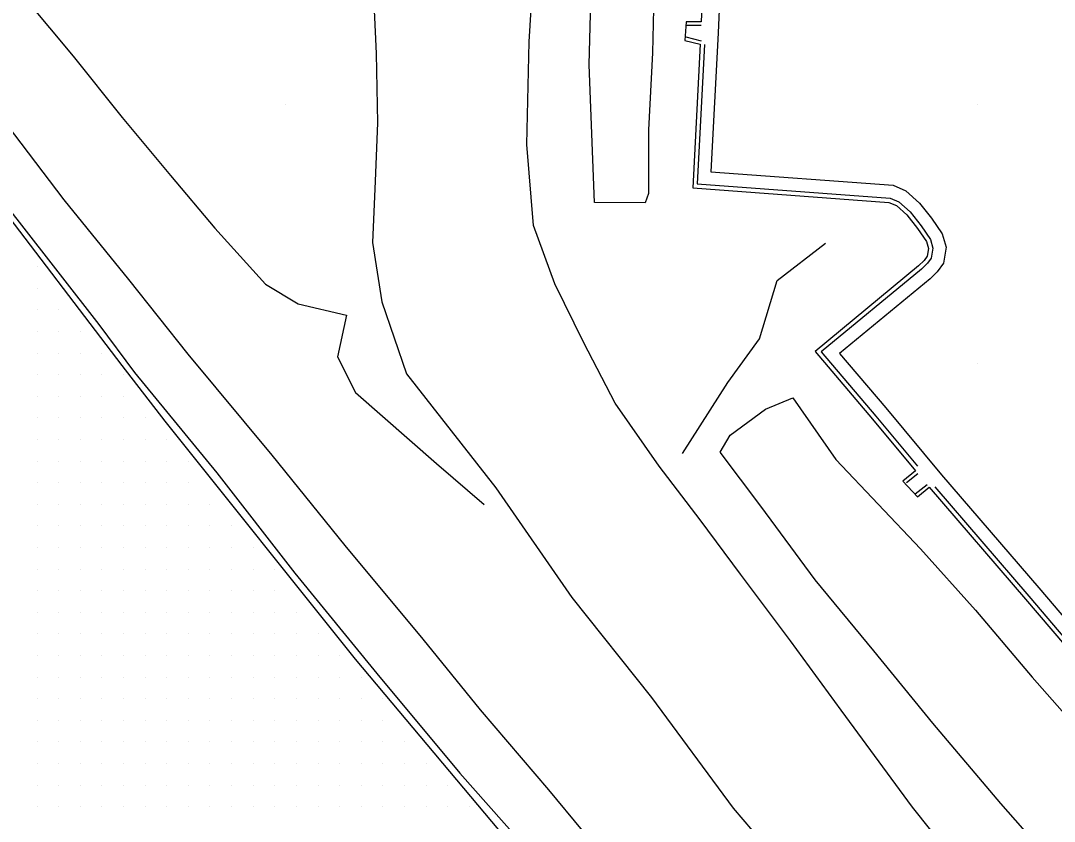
# Model space of a CAD drawing. Extents: x 1762120 to 1766775, y 709485 to 712965.
# Drawn here: x 1764104.4 to 1764223.9, y 711322.1 to 711414.7 of the extents above; entities that cross this region are included whole.
import ezdxf

# ---------------------------------------------------------------- set-up
doc = ezdxf.new("R2010")
doc.units = 0
for name, color, linetype in [('Exist DTM QL2 LIDAR Elevation Point', 7, 'Continuous'), ('Exist DTM Scan Elevation Point', 7, 'Continuous'), ('Exist Roads EOP', 7, 'Continuous'), ('Exist Roads EOT', 7, 'Continuous'), ('PH Exist DTM Breakline', 7, 'Continuous')]:
    doc.layers.add(name, color=color, linetype=linetype)

msp = doc.modelspace()

# ---------------------------------------------------------------- linework, layer by layer
at = {"layer": 'Exist DTM QL2 LIDAR Elevation Point'}
for p, q in [((1764135, 711405.01), (1764135, 711405.01)), ((1764215.01, 711405.01), (1764215.01, 711405.01)), ((1764215.01, 711375.01), (1764215.01, 711375.01))]:
    msp.add_line(p, q, dxfattribs=at)
at = {"layer": 'Exist DTM Scan Elevation Point'}
for p, q in [((1764106.25, 711386.25), (1764106.25, 711386.25)), ((1764106.25, 711383.75), (1764106.25, 711383.75)), ((1764106.25, 711381.25), (1764106.25, 711381.25)), ((1764108.75, 711381.25), (1764108.75, 711381.25)), ((1764106.25, 711378.75), (1764106.25, 711378.75)), ((1764108.75, 711378.75), (1764108.75, 711378.75)), ((1764111.25, 711378.75), (1764111.25, 711378.75)), ((1764106.25, 711376.25), (1764106.25, 711376.25)), ((1764108.75, 711376.25), (1764108.75, 711376.25)), ((1764111.25, 711376.25), (1764111.25, 711376.25)), ((1764113.75, 711376.25), (1764113.75, 711376.25)), ((1764106.25, 711373.75), (1764106.25, 711373.75)), ((1764108.75, 711373.75), (1764108.75, 711373.75)), ((1764111.25, 711373.75), (1764111.25, 711373.75)), ((1764113.75, 711373.75), (1764113.75, 711373.75)), ((1764116.25, 711373.75), (1764116.25, 711373.75)), ((1764106.25, 711371.25), (1764106.25, 711371.25)), ((1764108.75, 711371.25), (1764108.75, 711371.25)), ((1764111.25, 711371.25), (1764111.25, 711371.25)), ((1764113.75, 711371.25), (1764113.75, 711371.25)), ((1764116.25, 711371.25), (1764116.25, 711371.25)), ((1764106.25, 711368.75), (1764106.25, 711368.75)), ((1764108.75, 711368.75), (1764108.75, 711368.75)), ((1764111.25, 711368.75), (1764111.25, 711368.75)), ((1764113.75, 711368.75), (1764113.75, 711368.75)), ((1764116.25, 711368.75), (1764116.25, 711368.75)), ((1764118.75, 711368.75), (1764118.75, 711368.75)), ((1764106.25, 711366.25), (1764106.25, 711366.25)), ((1764108.75, 711366.25), (1764108.75, 711366.25)), ((1764111.25, 711366.25), (1764111.25, 711366.25)), ((1764113.75, 711366.25), (1764113.75, 711366.25)), ((1764116.25, 711366.25), (1764116.25, 711366.25)), ((1764118.75, 711366.25), (1764118.75, 711366.25)), ((1764121.25, 711366.25), (1764121.25, 711366.25)), ((1764106.25, 711363.75), (1764106.25, 711363.75)), ((1764108.75, 711363.75), (1764108.75, 711363.75)), ((1764111.25, 711363.75), (1764111.25, 711363.75)), ((1764113.75, 711363.75), (1764113.75, 711363.75)), ((1764116.25, 711363.75), (1764116.25, 711363.75)), ((1764118.75, 711363.75), (1764118.75, 711363.75)), ((1764121.25, 711363.75), (1764121.25, 711363.75)), ((1764123.75, 711363.75), (1764123.75, 711363.75)), ((1764106.25, 711361.25), (1764106.25, 711361.25)), ((1764108.75, 711361.25), (1764108.75, 711361.25)), ((1764111.25, 711361.25), (1764111.25, 711361.25)), ((1764113.75, 711361.25), (1764113.75, 711361.25)), ((1764116.25, 711361.25), (1764116.25, 711361.25)), ((1764118.75, 711361.25), (1764118.75, 711361.25)), ((1764121.25, 711361.25), (1764121.25, 711361.25)), ((1764123.75, 711361.25), (1764123.75, 711361.25)), ((1764106.25, 711358.75), (1764106.25, 711358.75)), ((1764108.75, 711358.75), (1764108.75, 711358.75)), ((1764111.25, 711358.75), (1764111.25, 711358.75)), ((1764113.75, 711358.75), (1764113.75, 711358.75)), ((1764116.25, 711358.75), (1764116.25, 711358.75)), ((1764118.75, 711358.75), (1764118.75, 711358.75)), ((1764121.25, 711358.75), (1764121.25, 711358.75)), ((1764123.75, 711358.75), (1764123.75, 711358.75)), ((1764126.25, 711358.75), (1764126.25, 711358.75)), ((1764106.25, 711356.25), (1764106.25, 711356.25)), ((1764108.75, 711356.25), (1764108.75, 711356.25)), ((1764111.25, 711356.25), (1764111.25, 711356.25)), ((1764113.75, 711356.25), (1764113.75, 711356.25)), ((1764116.25, 711356.25), (1764116.25, 711356.25)), ((1764118.75, 711356.25), (1764118.75, 711356.25)), ((1764121.25, 711356.25), (1764121.25, 711356.25)), ((1764123.75, 711356.25), (1764123.75, 711356.25)), ((1764126.25, 711356.25), (1764126.25, 711356.25)), ((1764128.75, 711356.25), (1764128.75, 711356.25)), ((1764106.25, 711353.75), (1764106.25, 711353.75)), ((1764108.75, 711353.75), (1764108.75, 711353.75)), ((1764111.25, 711353.75), (1764111.25, 711353.75)), ((1764113.75, 711353.75), (1764113.75, 711353.75)), ((1764116.25, 711353.75), (1764116.25, 711353.75)), ((1764118.75, 711353.75), (1764118.75, 711353.75)), ((1764121.25, 711353.75), (1764121.25, 711353.75)), ((1764123.75, 711353.75), (1764123.75, 711353.75)), ((1764126.25, 711353.75), (1764126.25, 711353.75)), ((1764128.75, 711353.75), (1764128.75, 711353.75)), ((1764131.25, 711353.75), (1764131.25, 711353.75)), ((1764106.25, 711351.25), (1764106.25, 711351.25)), ((1764108.75, 711351.25), (1764108.75, 711351.25)), ((1764111.25, 711351.25), (1764111.25, 711351.25)), ((1764113.75, 711351.25), (1764113.75, 711351.25)), ((1764116.25, 711351.25), (1764116.25, 711351.25)), ((1764118.75, 711351.25), (1764118.75, 711351.25)), ((1764121.25, 711351.25), (1764121.25, 711351.25)), ((1764123.75, 711351.25), (1764123.75, 711351.25)), ((1764126.25, 711351.25), (1764126.25, 711351.25)), ((1764128.75, 711351.25), (1764128.75, 711351.25)), ((1764131.25, 711351.25), (1764131.25, 711351.25)), ((1764133.75, 711351.25), (1764133.75, 711351.25)), ((1764106.25, 711348.75), (1764106.25, 711348.75)), ((1764108.75, 711348.75), (1764108.75, 711348.75)), ((1764111.25, 711348.75), (1764111.25, 711348.75)), ((1764113.75, 711348.75), (1764113.75, 711348.75)), ((1764116.25, 711348.75), (1764116.25, 711348.75)), ((1764118.75, 711348.75), (1764118.75, 711348.75)), ((1764121.25, 711348.75), (1764121.25, 711348.75)), ((1764123.75, 711348.75), (1764123.75, 711348.75)), ((1764126.25, 711348.75), (1764126.25, 711348.75)), ((1764128.75, 711348.75), (1764128.75, 711348.75)), ((1764131.25, 711348.75), (1764131.25, 711348.75)), ((1764133.75, 711348.75), (1764133.75, 711348.75)), ((1764106.25, 711346.25), (1764106.25, 711346.25)), ((1764108.75, 711346.25), (1764108.75, 711346.25)), ((1764111.25, 711346.25), (1764111.25, 711346.25)), ((1764113.75, 711346.25), (1764113.75, 711346.25)), ((1764116.25, 711346.25), (1764116.25, 711346.25)), ((1764118.75, 711346.25), (1764118.75, 711346.25)), ((1764121.25, 711346.25), (1764121.25, 711346.25)), ((1764123.75, 711346.25), (1764123.75, 711346.25)), ((1764126.25, 711346.25), (1764126.25, 711346.25)), ((1764128.75, 711346.25), (1764128.75, 711346.25)), ((1764131.25, 711346.25), (1764131.25, 711346.25)), ((1764133.75, 711346.25), (1764133.75, 711346.25)), ((1764136.25, 711346.25), (1764136.25, 711346.25)), ((1764106.25, 711343.75), (1764106.25, 711343.75)), ((1764108.75, 711343.75), (1764108.75, 711343.75)), ((1764111.25, 711343.75), (1764111.25, 711343.75)), ((1764113.75, 711343.75), (1764113.75, 711343.75)), ((1764116.25, 711343.75), (1764116.25, 711343.75)), ((1764118.75, 711343.75), (1764118.75, 711343.75)), ((1764121.25, 711343.75), (1764121.25, 711343.75)), ((1764123.75, 711343.75), (1764123.75, 711343.75)), ((1764126.25, 711343.75), (1764126.25, 711343.75)), ((1764128.75, 711343.75), (1764128.75, 711343.75)), ((1764131.25, 711343.75), (1764131.25, 711343.75)), ((1764133.75, 711343.75), (1764133.75, 711343.75)), ((1764136.25, 711343.75), (1764136.25, 711343.75)), ((1764138.75, 711343.75), (1764138.75, 711343.75)), ((1764106.25, 711341.25), (1764106.25, 711341.25)), ((1764108.75, 711341.25), (1764108.75, 711341.25)), ((1764111.25, 711341.25), (1764111.25, 711341.25)), ((1764113.75, 711341.25), (1764113.75, 711341.25)), ((1764116.25, 711341.25), (1764116.25, 711341.25)), ((1764118.75, 711341.25), (1764118.75, 711341.25)), ((1764121.25, 711341.25), (1764121.25, 711341.25)), ((1764123.75, 711341.25), (1764123.75, 711341.25)), ((1764126.25, 711341.25), (1764126.25, 711341.25)), ((1764128.75, 711341.25), (1764128.75, 711341.25)), ((1764131.25, 711341.25), (1764131.25, 711341.25)), ((1764133.75, 711341.25), (1764133.75, 711341.25)), ((1764136.25, 711341.25), (1764136.25, 711341.25)), ((1764138.75, 711341.25), (1764138.75, 711341.25)), ((1764141.25, 711341.25), (1764141.25, 711341.25)), ((1764106.25, 711338.75), (1764106.25, 711338.75)), ((1764108.75, 711338.75), (1764108.75, 711338.75)), ((1764111.25, 711338.75), (1764111.25, 711338.75)), ((1764113.75, 711338.75), (1764113.75, 711338.75)), ((1764116.25, 711338.75), (1764116.25, 711338.75)), ((1764118.75, 711338.75), (1764118.75, 711338.75)), ((1764121.25, 711338.75), (1764121.25, 711338.75)), ((1764123.75, 711338.75), (1764123.75, 711338.75)), ((1764126.25, 711338.75), (1764126.25, 711338.75)), ((1764128.75, 711338.75), (1764128.75, 711338.75)), ((1764131.25, 711338.75), (1764131.25, 711338.75)), ((1764133.75, 711338.75), (1764133.75, 711338.75)), ((1764136.25, 711338.75), (1764136.25, 711338.75)), ((1764138.75, 711338.75), (1764138.75, 711338.75)), ((1764141.25, 711338.75), (1764141.25, 711338.75)), ((1764143.75, 711338.75), (1764143.75, 711338.75)), ((1764106.25, 711336.25), (1764106.25, 711336.25)), ((1764108.75, 711336.25), (1764108.75, 711336.25)), ((1764111.25, 711336.25), (1764111.25, 711336.25)), ((1764113.75, 711336.25), (1764113.75, 711336.25)), ((1764116.25, 711336.25), (1764116.25, 711336.25)), ((1764118.75, 711336.25), (1764118.75, 711336.25)), ((1764121.25, 711336.25), (1764121.25, 711336.25)), ((1764123.75, 711336.25), (1764123.75, 711336.25)), ((1764126.25, 711336.25), (1764126.25, 711336.25)), ((1764128.75, 711336.25), (1764128.75, 711336.25)), ((1764131.25, 711336.25), (1764131.25, 711336.25)), ((1764133.75, 711336.25), (1764133.75, 711336.25)), ((1764136.25, 711336.25), (1764136.25, 711336.25)), ((1764138.75, 711336.25), (1764138.75, 711336.25)), ((1764141.25, 711336.25), (1764141.25, 711336.25)), ((1764143.75, 711336.25), (1764143.75, 711336.25)), ((1764146.25, 711336.25), (1764146.25, 711336.25)), ((1764106.25, 711333.75), (1764106.25, 711333.75)), ((1764108.75, 711333.75), (1764108.75, 711333.75)), ((1764111.25, 711333.75), (1764111.25, 711333.75)), ((1764113.75, 711333.75), (1764113.75, 711333.75)), ((1764116.25, 711333.75), (1764116.25, 711333.75)), ((1764118.75, 711333.75), (1764118.75, 711333.75)), ((1764121.25, 711333.75), (1764121.25, 711333.75)), ((1764123.75, 711333.75), (1764123.75, 711333.75)), ((1764126.25, 711333.75), (1764126.25, 711333.75)), ((1764128.75, 711333.75), (1764128.75, 711333.75)), ((1764131.25, 711333.75), (1764131.25, 711333.75)), ((1764133.75, 711333.75), (1764133.75, 711333.75)), ((1764136.25, 711333.75), (1764136.25, 711333.75)), ((1764138.75, 711333.75), (1764138.75, 711333.75)), ((1764141.25, 711333.75), (1764141.25, 711333.75)), ((1764143.75, 711333.75), (1764143.75, 711333.75)), ((1764146.25, 711333.75), (1764146.25, 711333.75)), ((1764106.25, 711331.25), (1764106.25, 711331.25)), ((1764108.75, 711331.25), (1764108.75, 711331.25)), ((1764111.25, 711331.25), (1764111.25, 711331.25)), ((1764113.75, 711331.25), (1764113.75, 711331.25)), ((1764116.25, 711331.25), (1764116.25, 711331.25)), ((1764118.75, 711331.25), (1764118.75, 711331.25)), ((1764121.25, 711331.25), (1764121.25, 711331.25)), ((1764123.75, 711331.25), (1764123.75, 711331.25)), ((1764126.25, 711331.25), (1764126.25, 711331.25)), ((1764128.75, 711331.25), (1764128.75, 711331.25)), ((1764131.25, 711331.25), (1764131.25, 711331.25)), ((1764133.75, 711331.25), (1764133.75, 711331.25)), ((1764136.25, 711331.25), (1764136.25, 711331.25)), ((1764138.75, 711331.25), (1764138.75, 711331.25)), ((1764141.25, 711331.25), (1764141.25, 711331.25)), ((1764143.75, 711331.25), (1764143.75, 711331.25)), ((1764146.25, 711331.25), (1764146.25, 711331.25)), ((1764148.75, 711331.25), (1764148.75, 711331.25)), ((1764106.25, 711328.75), (1764106.25, 711328.75)), ((1764108.75, 711328.75), (1764108.75, 711328.75)), ((1764111.25, 711328.75), (1764111.25, 711328.75)), ((1764113.75, 711328.75), (1764113.75, 711328.75)), ((1764116.25, 711328.75), (1764116.25, 711328.75)), ((1764118.75, 711328.75), (1764118.75, 711328.75)), ((1764121.25, 711328.75), (1764121.25, 711328.75)), ((1764123.75, 711328.75), (1764123.75, 711328.75)), ((1764126.25, 711328.75), (1764126.25, 711328.75)), ((1764128.75, 711328.75), (1764128.75, 711328.75)), ((1764131.25, 711328.75), (1764131.25, 711328.75)), ((1764133.75, 711328.75), (1764133.75, 711328.75)), ((1764136.25, 711328.75), (1764136.25, 711328.75)), ((1764138.75, 711328.75), (1764138.75, 711328.75)), ((1764141.25, 711328.75), (1764141.25, 711328.75)), ((1764143.75, 711328.75), (1764143.75, 711328.75)), ((1764146.25, 711328.75), (1764146.25, 711328.75)), ((1764148.75, 711328.75), (1764148.75, 711328.75)), ((1764151.25, 711328.75), (1764151.25, 711328.75)), ((1764106.25, 711326.25), (1764106.25, 711326.25)), ((1764108.75, 711326.25), (1764108.75, 711326.25)), ((1764111.25, 711326.25), (1764111.25, 711326.25)), ((1764113.75, 711326.25), (1764113.75, 711326.25)), ((1764116.25, 711326.25), (1764116.25, 711326.25)), ((1764118.75, 711326.25), (1764118.75, 711326.25)), ((1764121.25, 711326.25), (1764121.25, 711326.25)), ((1764123.75, 711326.25), (1764123.75, 711326.25)), ((1764126.25, 711326.25), (1764126.25, 711326.25)), ((1764128.75, 711326.25), (1764128.75, 711326.25)), ((1764131.25, 711326.25), (1764131.25, 711326.25)), ((1764133.75, 711326.25), (1764133.75, 711326.25)), ((1764136.25, 711326.25), (1764136.25, 711326.25)), ((1764138.75, 711326.25), (1764138.75, 711326.25)), ((1764141.25, 711326.25), (1764141.25, 711326.25)), ((1764143.75, 711326.25), (1764143.75, 711326.25)), ((1764146.25, 711326.25), (1764146.25, 711326.25)), ((1764148.75, 711326.25), (1764148.75, 711326.25)), ((1764151.25, 711326.25), (1764151.25, 711326.25)), ((1764153.75, 711326.25), (1764153.75, 711326.25)), ((1764106.25, 711323.75), (1764106.25, 711323.75)), ((1764108.75, 711323.75), (1764108.75, 711323.75)), ((1764111.25, 711323.75), (1764111.25, 711323.75)), ((1764113.75, 711323.75), (1764113.75, 711323.75)), ((1764116.25, 711323.75), (1764116.25, 711323.75)), ((1764118.75, 711323.75), (1764118.75, 711323.75)), ((1764121.25, 711323.75), (1764121.25, 711323.75)), ((1764123.75, 711323.75), (1764123.75, 711323.75)), ((1764126.25, 711323.75), (1764126.25, 711323.75)), ((1764128.75, 711323.75), (1764128.75, 711323.75)), ((1764131.25, 711323.75), (1764131.25, 711323.75)), ((1764133.75, 711323.75), (1764133.75, 711323.75)), ((1764136.25, 711323.75), (1764136.25, 711323.75)), ((1764138.75, 711323.75), (1764138.75, 711323.75)), ((1764141.25, 711323.75), (1764141.25, 711323.75)), ((1764143.75, 711323.75), (1764143.75, 711323.75)), ((1764146.25, 711323.75), (1764146.25, 711323.75)), ((1764148.75, 711323.75), (1764148.75, 711323.75)), ((1764151.25, 711323.75), (1764151.25, 711323.75)), ((1764153.75, 711323.75), (1764153.75, 711323.75)), ((1764156.25, 711323.75), (1764156.25, 711323.75))]:
    msp.add_line(p, q, dxfattribs=at)
at = {"layer": 'Exist Roads EOP'}
for points in [[(1764032.95, 711509.8), (1764037.19, 711495.42), (1764042.22, 711481.27), (1764045.34, 711473.4), (1764052.89, 711460.44), (1764061.27, 711448.57), (1764070.01, 711436.39), (1764076.9, 711427.19), (1764085.89, 711415.18), (1764094.9, 711403.19), (1764104.18, 711391.4), (1764113.39, 711379.56), (1764117.53, 711374)], [(1764117.53, 711374), (1764127.05, 711362.4), (1764136.08, 711350.79), (1764145.57, 711339.16), (1764155.17, 711327.65), (1764165.12, 711316.43), (1764174.57, 711304.78), (1764184.68, 711293.96), (1764194.18, 711282.31), (1764204.19, 711271.14), (1764214.38, 711260.14), (1764224.95, 711249.5), (1764235.49, 711238.85), (1764246.05, 711228.21), (1764256.7, 711217.66), (1764267.34, 711207.58), (1764278.31, 711197.39), (1764289.22, 711187.14), (1764300.29, 711177.06), (1764311.46, 711167.08), (1764319.58, 711159.9)]]:
    msp.add_lwpolyline(points, dxfattribs=at)
at = {"layer": 'Exist Roads EOT'}
for points in [[(1764116.11, 711374.82), (1764101.14, 711394.39), (1764082.91, 711418.65), (1764054.55, 711456.54), (1764043.19, 711476.01), (1764042.04, 711478.59), (1764037.79, 711490.11), (1764033.31, 711504.72), (1764029.04, 711522.81), (1764028.11, 711527.6), (1764027.86, 711529.33)], [(1764318.57, 711159.13), (1764305.73, 711170.26), (1764292.5, 711182.07), (1764267.3, 711205.82), (1764240.38, 711232.58), (1764221.22, 711252.3), (1764205.48, 711269.3), (1764192.18, 711283.77), (1764168.97, 711310.03), (1764143.07, 711340.83), (1764121.06, 711368.35), (1764116.11, 711374.82)]]:
    msp.add_lwpolyline(points, dxfattribs=at)
at = {"layer": 'PH Exist DTM Breakline'}
for p, q in [((1764181.34, 711414.58), (1764181.2, 711412.41)), ((1764183.09, 711414.56), (1764181.34, 711414.58)), ((1764183.09, 711414.14), (1764181.33, 711414.16)), ((1764181.2, 711412.41), (1764182.97, 711411.97)), ((1764181.3, 711412.82), (1764183.07, 711412.38)), ((1764207.88, 711362.61), (1764206.41, 711361.44)), ((1764208.14, 711362.29), (1764206.81, 711361.23)), ((1764206.41, 711361.44), (1764208.09, 711359.63)), ((1764207.83, 711359.96), (1764209.2, 711361.05)), ((1764208.09, 711359.63), (1764209.46, 711360.72))]:
    msp.add_line(p, q, dxfattribs=at)
for points in [[(1764036.55, 711511), (1764040.67, 711499.09), (1764043.86, 711490.65), (1764048.18, 711482.41), (1764052.57, 711474.29), (1764057.31, 711466.68), (1764062.53, 711458.94), (1764068.19, 711451.02), (1764074.34, 711442.65), (1764081.4, 711432.83), (1764087.77, 711423.23), (1764095.09, 711413.02), (1764101.89, 711403.73), (1764109.33, 711393.99), (1764116.82, 711384.77), (1764123.68, 711376.12), (1764133.4, 711364.43), (1764141.85, 711353.98), (1764150.87, 711343.15), (1764157.51, 711334.95), (1764165.43, 711325.73), (1764173.2, 711316.32)], [(1764184.87, 711457.31), (1764184.26, 711441.85), (1764183.09, 711414.56)], [(1764186.26, 711441.77), (1764185.04, 711413.3), (1764184.19, 711397.2), (1764205.27, 711395.65), (1764206.75, 711395.03), (1764208.33, 711393.6), (1764209.73, 711391.85), (1764210.96, 711390.03), (1764211.4, 711388.48), (1764211.1, 711386.65), (1764210.39, 711385.66), (1764209.57, 711384.84), (1764199.08, 711376.19), (1764204.43, 711369.89), (1764210.87, 711362.15), (1764222.12, 711349.08), (1764232.95, 711336.34)], [(1764219.46, 711308.69), (1764207.52, 711323.69), (1764199.26, 711334.93), (1764193.41, 711342.97), (1764187.62, 711350.67), (1764182.95, 711356.94), (1764178.21, 711363.15), (1764173.13, 711370.45), (1764169.51, 711377.41), (1764166.16, 711384.24), (1764163.66, 711391.01), (1764162.89, 711400.36), (1764163.19, 711412.25), (1764163.87, 711423.62)], [(1764177.65, 711419.49), (1764177.45, 711410.97), (1764176.98, 711402.08), (1764176.98, 711394.7), (1764176.61, 711393.63), (1764170.74, 711393.65), (1764170.12, 711409.6), (1764170.46, 711422.86)], [(1764104.95, 711417.2), (1764110.43, 711410.59), (1764116.08, 711403.49), (1764121.69, 711396.79), (1764126.8, 711390.71), (1764132.66, 711384.23), (1764136.47, 711381.94), (1764142.06, 711380.61), (1764141.01, 711375.81), (1764143.08, 711371.67), (1764152.47, 711363.45), (1764157.98, 711358.73)], [(1764145.16, 711417.61), (1764145.49, 711410.91), (1764145.61, 711402.89), (1764145.37, 711396.15), (1764145.05, 711389.05), (1764146.13, 711382.16), (1764148.97, 711373.83), (1764159.32, 711360.67), (1764168.11, 711347.96), (1764177.32, 711336.39), (1764186.79, 711323.6), (1764196.85, 711311.8)], [(1764182.97, 711411.97), (1764182.09, 711395.35), (1764204.8, 711393.68), (1764205.67, 711393.31), (1764206.87, 711392.23), (1764208.11, 711390.66), (1764209.13, 711389.17), (1764209.36, 711388.36), (1764209.21, 711387.44), (1764208.86, 711386.96), (1764208.23, 711386.32), (1764196.24, 711376.44), (1764202.9, 711368.61), (1764207.88, 711362.61)], [(1764183.47, 711411.93), (1764182.62, 711395.81), (1764204.92, 711394.17), (1764205.94, 711393.74), (1764207.23, 711392.57), (1764208.52, 711390.96), (1764209.59, 711389.38), (1764209.87, 711388.39), (1764209.68, 711387.24), (1764209.25, 711386.63), (1764208.56, 711385.95), (1764196.95, 711376.38), (1764203.29, 711368.93), (1764208.08, 711363.16)], [(1764180.93, 711364.61), (1764186.17, 711372.82), (1764189.81, 711377.88), (1764191.88, 711384.63), (1764197.47, 711388.97)], [(1764238.74, 711291.55), (1764236.59, 711296.73), (1764233.84, 711302.7), (1764231.06, 711308.46), (1764225.09, 711315.76), (1764217.74, 711324.14), (1764209.88, 711333.42), (1764203.03, 711341.78), (1764196.27, 711350.01), (1764189.98, 711358.52), (1764185.27, 711364.79), (1764186.42, 711366.76), (1764190.53, 711369.77), (1764193.69, 711371.08), (1764198.65, 711363.94), (1764208.45, 711353.58), (1764214.79, 711346.49), (1764221.36, 711338.74), (1764227.99, 711331.22), (1764234.46, 711323.39), (1764238.84, 711317.93), (1764238.53, 711315.75), (1764234.24, 711313.02)], [(1764209.46, 711360.72), (1764220.6, 711347.78), (1764231.18, 711335.34)], [(1764210.09, 711360.76), (1764220.98, 711348.11), (1764231.5, 711335.73)]]:
    msp.add_lwpolyline(points, dxfattribs=at)

doc.saveas('drawing.dxf')
